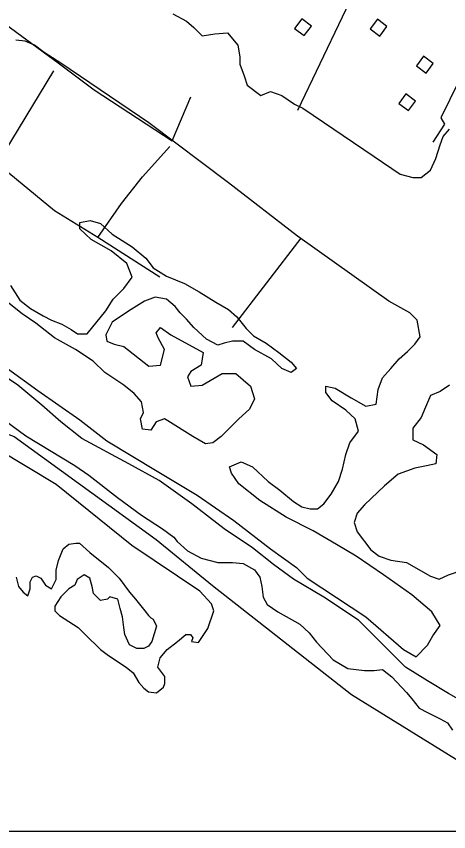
# Model space of a CAD drawing. Extents: x 3263578 to 3301413, y 764927 to 798602.
# Drawn here: x 3280899 to 3282337, y 775829 to 778539 of the extents above; entities that cross this region are included whole.
import ezdxf

# ---------------------------------------------------------------- set-up
doc = ezdxf.new("R2010")
doc.units = 0
for name, color, linetype in [('V-BLDG-OTLN', 7, 'Continuous'), ('V-GRID-FRAM', 7, 'Continuous'), ('V-SITE-VEGE', 7, 'Continuous'), ('V-TOPO-SHOR', 7, 'Continuous')]:
    doc.layers.add(name, color=color, linetype=linetype)

msp = doc.modelspace()

# ---------------------------------------------------------------- linework, layer by layer
at = {"layer": 'V-BLDG-OTLN'}
for points in [[(3281880.6, 778507.2), (3281848.7, 778531.3), (3281824.6, 778499.3), (3281856.5, 778475.3)], [(3282131.9, 778505.7), (3282099.9, 778529.8), (3282075.8, 778497.9), (3282107.8, 778473.8)], [(3282285.8, 778382.4), (3282253.9, 778406.5), (3282229.8, 778374.5), (3282261.8, 778350.5)], [(3282227.2, 778257.9), (3282195.2, 778281.9), (3282171.2, 778250), (3282203.1, 778225.9)]]:
    msp.add_lwpolyline(points, close=True, dxfattribs=at)
at = {"layer": 'V-GRID-FRAM'}
msp.add_lwpolyline([(3267734.9, 794015.5), (3299171.2, 794017.8), (3299180.4, 775831.7), (3267728.3, 775829.4), (3267734.9, 794015.5)], dxfattribs=at)
at = {"layer": 'V-SITE-VEGE'}
for p, q in [((3281420.1, 778547.6), (3281465.4, 778523.2)), ((3281465.4, 778523.2), (3281489.7, 778502.3)), ((3281489.7, 778502.3), (3281517.6, 778474.4)), ((3281517.6, 778474.4), (3281559.4, 778481.4)), ((3281559.4, 778481.4), (3281601.2, 778484.9)), ((3281601.2, 778484.9), (3281636.1, 778443.1)), ((3280928.7, 778457), (3280897.4, 778460.5)), ((3280960.1, 778443.1), (3280928.7, 778457)), ((3280991.5, 778418.7), (3280960.1, 778443.1)), ((3281636.1, 778443.1), (3281643.1, 778404.7)), ((3281047.2, 778383.8), (3280991.5, 778418.7)), ((3281643.1, 778404.7), (3281643.1, 778380.3)), ((3281339.9, 778185.1), (3281047.2, 778383.8)), ((3281643.1, 778380.3), (3281657, 778342)), ((3281657, 778342), (3281667.5, 778310.6)), ((3281667.5, 778310.6), (3281712.8, 778275.7)), ((3281712.8, 778275.7), (3281744.1, 778289.7)), ((3281744.1, 778289.7), (3281782.4, 778275.7)), ((3281782.4, 778275.7), (3281824.3, 778247.8)), ((3281824.3, 778247.8), (3281852.1, 778233.9)), ((3281852.1, 778233.9), (3282089.1, 778073.5)), ((3281604.7, 777986.4), (3281339.9, 778185.1)), ((3282319.1, 778139.8), (3282340, 778164.2)), ((3282308.6, 778111.9), (3282319.1, 778139.8)), ((3282294.7, 778066.6), (3282308.6, 778111.9)), ((3282089.1, 778073.5), (3282176.2, 778014.3)), ((3282277.2, 778028.2), (3282294.7, 778066.6)), ((3282245.9, 778003.8), (3282277.2, 778028.2)), ((3282176.2, 778014.3), (3282218, 778003.8)), ((3282218, 778003.8), (3282245.9, 778003.8)), ((3281834.7, 777808.6), (3281604.7, 777986.4)), ((3282137.9, 777592.4), (3281834.7, 777808.6)), ((3282207.6, 777554.1), (3282137.9, 777592.4)), ((3282231.9, 777529.7), (3282207.6, 777554.1)), ((3282242.4, 777473.9), (3282231.9, 777529.7)), ((3282200.6, 777425.1), (3282225, 777449.5)), ((3282225, 777449.5), (3282242.4, 777473.9)), ((3282172.7, 777400.7), (3282200.6, 777425.1)), ((3282144.8, 777369.3), (3282172.7, 777400.7)), ((3280869.5, 777369.3), (3280970.6, 777296.1)), ((3282117, 777337.9), (3282144.8, 777369.3)), ((3280904.3, 777313.5), (3280841.6, 777355.4)), ((3282103, 777299.6), (3282117, 777337.9)), ((3280704.9, 777309.2), (3280931.4, 777145.3)), ((3280984.5, 777247.3), (3280904.3, 777313.5)), ((3280970.6, 777296.1), (3281109.9, 777198.5)), ((3281928.8, 777289.1), (3281928.8, 777310.1)), ((3281928.8, 777310.1), (3281960.2, 777303.1)), ((3281949.7, 777261.3), (3281928.8, 777289.1)), ((3281960.2, 777303.1), (3282012.4, 777271.7)), ((3282096, 777250.8), (3282103, 777299.6)), ((3282308.6, 777292.6), (3282277.2, 777278.7)), ((3282340, 777313.5), (3282308.6, 777292.6)), ((3281995, 777229.9), (3281949.7, 777261.3)), ((3282012.4, 777271.7), (3282061.2, 777243.8)), ((3282277.2, 777278.7), (3282259.8, 777240.3)), ((3281047.2, 777191.5), (3280984.5, 777247.3)), ((3282061.2, 777243.8), (3282096, 777250.8)), ((3282259.8, 777240.3), (3282245.9, 777205.5)), ((3282026.4, 777202), (3281995, 777229.9)), ((3281116.9, 777135.8), (3281047.2, 777191.5)), ((3281109.9, 777198.5), (3281200.5, 777128.8)), ((3282036.8, 777160.2), (3282026.4, 777202)), ((3282245.9, 777205.5), (3282218, 777170.6)), ((3282008.9, 777121.8), (3282036.8, 777160.2)), ((3282218, 777170.6), (3282218, 777132.3)), ((3281031.3, 776983.1), (3280786.4, 777130.8)), ((3280931.4, 777145.3), (3281093.4, 777046)), ((3281273.7, 777052.1), (3281116.9, 777135.8)), ((3281200.5, 777128.8), (3281367.8, 777027.7)), ((3282218, 777132.3), (3282252.9, 777114.8)), ((3281995, 777083.5), (3282008.9, 777121.8)), ((3282252.9, 777114.8), (3282298.1, 777083.5)), ((3281984.5, 777034.7), (3281995, 777083.5)), ((3282298.1, 777083.5), (3282294.7, 777052.1)), ((3281093.4, 777046), (3281140.4, 777014.6)), ((3281374.8, 776996.3), (3281273.7, 777052.1)), ((3281608.2, 777041.6), (3281646.5, 777059.1)), ((3281646.5, 777059.1), (3281684.9, 777041.6)), ((3282263.3, 777045.1), (3282225, 777038.1)), ((3282294.7, 777052.1), (3282263.3, 777045.1)), ((3281367.8, 777027.7), (3281500.2, 776947.5)), ((3281615.2, 777020.7), (3281608.2, 777041.6)), ((3281639.6, 776985.9), (3281615.2, 777020.7)), ((3281684.9, 777041.6), (3281737.1, 776992.8)), ((3281970.6, 776992.8), (3281984.5, 777034.7)), ((3282169.2, 777017.2), (3282123.9, 776978.9)), ((3282225, 777038.1), (3282169.2, 777017.2)), ((3281140.4, 777014.6), (3281235.4, 776940.5)), ((3281482.8, 776919.6), (3281374.8, 776996.3)), ((3281737.1, 776992.8), (3281775.5, 776964.9)), ((3281946.2, 776951), (3281970.6, 776992.8)), ((3281283.9, 776780.8), (3281031.3, 776983.1)), ((3281709.3, 776930.1), (3281639.6, 776985.9)), ((3281775.5, 776964.9), (3281820.8, 776926.6)), ((3282123.9, 776978.9), (3282057.7, 776916.1)), ((3281235.4, 776940.5), (3281315.5, 776881.3)), ((3281500.2, 776947.5), (3281622.2, 776863.8)), ((3281921.8, 776919.6), (3281946.2, 776951)), ((3281590.8, 776835.9), (3281482.8, 776919.6)), ((3281796.4, 776874.3), (3281709.3, 776930.1)), ((3281820.8, 776926.6), (3281848.6, 776909.2)), ((3281848.6, 776909.2), (3281876.5, 776902.2)), ((3281900.9, 776902.2), (3281921.8, 776919.6)), ((3282057.7, 776916.1), (3282033.3, 776888.2)), ((3281315.5, 776881.3), (3281385.2, 776835.9)), ((3281876.5, 776902.2), (3281900.9, 776902.2)), ((3282033.3, 776888.2), (3282022.9, 776856.9)), ((3281622.2, 776863.8), (3281744.1, 776769.7)), ((3281887, 776829), (3281796.4, 776874.3)), ((3282022.9, 776856.9), (3282033.3, 776825.5)), ((3281385.2, 776835.9), (3281423.5, 776808.1)), ((3281684.9, 776773.2), (3281590.8, 776835.9)), ((3281963.6, 776783.7), (3281887, 776829)), ((3281423.5, 776808.1), (3281434, 776794.1)), ((3282033.3, 776825.5), (3282078.6, 776766.2)), ((3281054.6, 776769.2), (3281074, 776784.7)), ((3281074, 776784.7), (3281097.3, 776788.6)), ((3281097.3, 776788.6), (3281109, 776788.6)), ((3281109, 776788.6), (3281144, 776757.5)), ((3281509.4, 776629.2), (3281283.9, 776780.8)), ((3281434, 776794.1), (3281468.8, 776762.7)), ((3281754.6, 776717.4), (3281684.9, 776773.2)), ((3282029.8, 776745.3), (3281963.6, 776783.7)), ((3281039, 776730.3), (3281054.6, 776769.2)), ((3281144, 776757.5), (3281206.2, 776707)), ((3281468.8, 776762.7), (3281514.1, 776738.3)), ((3281744.1, 776769.7), (3281831.2, 776707)), ((3282120.4, 776682.6), (3282029.8, 776745.3)), ((3282078.6, 776766.2), (3282106.5, 776745.3)), ((3282106.5, 776745.3), (3282144.8, 776731.4)), ((3281031.3, 776699.2), (3281039, 776730.3)), ((3281514.1, 776738.3), (3281569.9, 776724.4)), ((3281569.9, 776724.4), (3281618.7, 776724.4)), ((3281618.7, 776724.4), (3281653.5, 776720.9)), ((3281653.5, 776720.9), (3281691.8, 776700)), ((3282144.8, 776731.4), (3282197.1, 776724.4)), ((3282197.1, 776724.4), (3282277.2, 776679.1)), ((3281031.3, 776668.1), (3281031.3, 776699.2)), ((3281206.2, 776707), (3281241.2, 776672)), ((3281691.8, 776700), (3281709.3, 776675.6)), ((3281820.8, 776668.6), (3281754.6, 776717.4)), ((3281831.2, 776707), (3281866.1, 776672.1)), ((3282336.5, 776682.6), (3282385.3, 776700)), ((3280899.1, 776675.8), (3280906.9, 776644.7)), ((3280945.7, 776660.3), (3280953.5, 776675.8)), ((3280953.5, 776675.8), (3280965.2, 776679.7)), ((3280965.2, 776679.7), (3280980.7, 776672)), ((3280980.7, 776672), (3280996.3, 776648.6)), ((3281015.7, 776637), (3281031.3, 776668.1)), ((3281101.2, 776668.1), (3281093.4, 776648.6)), ((3281124.5, 776683.6), (3281101.2, 776668.1)), ((3281144, 776672), (3281124.5, 776683.6)), ((3281151.7, 776644.7), (3281144, 776672)), ((3281241.2, 776672), (3281276.1, 776625.3)), ((3281709.3, 776675.6), (3281716.2, 776644.2)), ((3281921.8, 776609.3), (3281820.8, 776668.6)), ((3281866.1, 776672.1), (3282061.2, 776543.1)), ((3282214.5, 776616.3), (3282120.4, 776682.6)), ((3282277.2, 776679.1), (3282305.1, 776668.6)), ((3282305.1, 776668.6), (3282336.5, 776682.6)), ((3280906.9, 776644.7), (3280922.4, 776625.3)), ((3280938, 776613.6), (3280945.7, 776637)), ((3280945.7, 776637), (3280945.7, 776660.3)), ((3280996.3, 776648.6), (3281015.7, 776637)), ((3281074, 776637), (3281046.8, 776609.7)), ((3281093.4, 776648.6), (3281074, 776637)), ((3281155.6, 776621.4), (3281151.7, 776644.7)), ((3281716.2, 776644.2), (3281719.7, 776609.3)), ((3280922.4, 776625.3), (3280938, 776613.6)), ((3281046.8, 776609.7), (3281027.4, 776578.6)), ((3281179, 776598.1), (3281155.6, 776621.4)), ((3281210.1, 776609.7), (3281202.3, 776602)), ((3281237.3, 776602), (3281210.1, 776609.7)), ((3281276.1, 776625.3), (3281295.6, 776602)), ((3281548.2, 776586.4), (3281509.4, 776629.2)), ((3281719.7, 776609.3), (3281733.7, 776584.9)), ((3282036.8, 776532.7), (3281921.8, 776609.3)), ((3282280.7, 776560.5), (3282214.5, 776616.3)), ((3281202.3, 776602), (3281179, 776598.1)), ((3281245, 776570.9), (3281237.3, 776602)), ((3281295.6, 776602), (3281326.7, 776563.1)), ((3281556, 776563.1), (3281548.2, 776586.4)), ((3281733.7, 776584.9), (3281768.5, 776560.5)), ((3281027.4, 776578.6), (3281027.4, 776563.1)), ((3281027.4, 776563.1), (3281042.9, 776547.5)), ((3281252.8, 776543.6), (3281245, 776570.9)), ((3281326.7, 776563.1), (3281338.3, 776547.5)), ((3281536.6, 776504.7), (3281556, 776563.1)), ((3281768.5, 776560.5), (3281841.7, 776518.7)), ((3282308.6, 776515.2), (3282280.7, 776560.5)), ((3281042.9, 776547.5), (3281074, 776528.1)), ((3281074, 776528.1), (3281105.1, 776508.6)), ((3281256.7, 776508.6), (3281252.8, 776543.6)), ((3281338.3, 776547.5), (3281346.1, 776539.7)), ((3281346.1, 776539.7), (3281353.9, 776535.8)), ((3281353.9, 776535.8), (3281365.5, 776512.5)), ((3282120.4, 776449), (3282036.8, 776532.7)), ((3282061.2, 776543.1), (3282186.6, 776435)), ((3281105.1, 776508.6), (3281128.4, 776485.3)), ((3281260.6, 776485.3), (3281256.7, 776508.6)), ((3281365.5, 776512.5), (3281350, 776462)), ((3281505.5, 776458.1), (3281536.6, 776504.7)), ((3281841.7, 776518.7), (3281873, 776490.8)), ((3282284.2, 776480.4), (3282308.6, 776515.2)), ((3281128.4, 776485.3), (3281179, 776434.7)), ((3281276.1, 776450.3), (3281260.6, 776485.3)), ((3281435.5, 776462), (3281462.7, 776485.3)), ((3281462.7, 776485.3), (3281478.3, 776485.3)), ((3281478.3, 776485.3), (3281486, 776473.6)), ((3281873, 776490.8), (3281897.4, 776459.4)), ((3282266.8, 776449), (3282284.2, 776480.4)), ((3281299.5, 776438.6), (3281276.1, 776450.3)), ((3281350, 776462), (3281338.3, 776446.4)), ((3281400.5, 776434.7), (3281435.5, 776462)), ((3281486, 776473.6), (3281482.2, 776462)), ((3281482.2, 776462), (3281505.5, 776458.1)), ((3281897.4, 776459.4), (3281953.2, 776400.2)), ((3282193.6, 776375.8), (3282120.4, 776449)), ((3282228.5, 776410.6), (3282266.8, 776449)), ((3281179, 776434.7), (3281206.2, 776415.3)), ((3281322.8, 776438.6), (3281299.5, 776438.6)), ((3281338.3, 776446.4), (3281322.8, 776438.6)), ((3281377.2, 776407.5), (3281400.5, 776434.7)), ((3282186.6, 776435), (3282228.5, 776410.6)), ((3281206.2, 776415.3), (3281264.5, 776376.4)), ((3281369.4, 776376.4), (3281377.2, 776407.5)), ((3281953.2, 776400.2), (3282002, 776372.3)), ((3281264.5, 776376.4), (3281287.8, 776357)), ((3281392.7, 776345.3), (3281369.4, 776376.4)), ((3282002, 776372.3), (3282057.7, 776365.3)), ((3282089.1, 776365.3), (3282117, 776368.8)), ((3282117, 776368.8), (3282148.3, 776344.4)), ((3282266.8, 776330.5), (3282193.6, 776375.8)), ((3281287.8, 776357), (3281307.2, 776325.8)), ((3281392.7, 776322), (3281392.7, 776345.3)), ((3282057.7, 776365.3), (3282089.1, 776365.3)), ((3282148.3, 776344.4), (3282197.1, 776292.1)), ((3281307.2, 776325.8), (3281322.8, 776306.4)), ((3281388.9, 776310.3), (3281392.7, 776322)), ((3282336.5, 776288.6), (3282266.8, 776330.5)), ((3281322.8, 776306.4), (3281338.3, 776294.7)), ((3281338.3, 776294.7), (3281365.5, 776290.8)), ((3281365.5, 776290.8), (3281388.9, 776310.3)), ((3282197.1, 776292.1), (3282214.5, 776271.2)), ((3282427.1, 776236.3), (3282336.5, 776288.6)), ((3282214.5, 776271.2), (3282238.9, 776239.8)), ((3282238.9, 776239.8), (3282266.8, 776225.9)), ((3282266.8, 776225.9), (3282308.6, 776205)), ((3282308.6, 776205), (3282333, 776191)), ((3282333, 776191), (3282350.4, 776166.6)), ((3282890.3, 775830.5), (3280822.9, 775830.4))]:
    msp.add_line(p, q, dxfattribs=at)
for points in [[(3281109.9, 777833), (3281109.9, 777853.9), (3281144.8, 777860.9), (3281179.6, 777850.4), (3281218, 777815.5), (3281284.2, 777773.7), (3281329.5, 777735.4), (3281353.9, 777704), (3281399.2, 777676.1), (3281458.4, 777651.7), (3281507.2, 777623.8), (3281562.9, 777588.9), (3281604.7, 777564.5), (3281632.6, 777540.1), (3281664, 777501.8), (3281688.4, 777477.4), (3281730.2, 777453), (3281772, 777421.6), (3281813.8, 777390.2), (3281831.2, 777369.3), (3281813.8, 777355.4), (3281782.4, 777369.3), (3281747.6, 777400.7), (3281691.8, 777432.1), (3281653.5, 777460), (3281618.7, 777460), (3281590.8, 777453), (3281569.9, 777446), (3281531.6, 777466.9), (3281489.7, 777505.3), (3281465.4, 777533.2), (3281444.4, 777554.1), (3281427, 777575), (3281399.2, 777599.4), (3281360.8, 777606.4), (3281326, 777592.4), (3281280.7, 777564.5), (3281249.3, 777543.6), (3281218, 777522.7), (3281197, 777480.9), (3281200.5, 777460), (3281224.9, 777449.5), (3281256.3, 777442.5), (3281339.9, 777376.3), (3281378.2, 777379.8), (3281392.2, 777432.1), (3281371.3, 777470.4), (3281364.3, 777487.9), (3281378.2, 777505.3), (3281413.1, 777480.9), (3281521.1, 777421.6), (3281514.1, 777379.8), (3281479.3, 777358.9), (3281468.8, 777341.4), (3281479.3, 777310.1), (3281517.6, 777313.5), (3281583.8, 777351.9), (3281629.1, 777351.9), (3281677.9, 777310.1), (3281691.8, 777268.2), (3281674.4, 777233.4), (3281639.6, 777202), (3281615.2, 777177.6), (3281580.3, 777142.7), (3281552.5, 777121.8), (3281528.1, 777118.3), (3281486.3, 777142.7)], [(3280880, 777644.7), (3280911.3, 777595.9), (3280946.2, 777568), (3280988, 777543.6), (3281015.9, 777529.7), (3281050.7, 777515.7), (3281082.1, 777498.3), (3281103, 777484.4), (3281134.3, 777484.4), (3281197, 777561.1), (3281221.4, 777599.4), (3281256.3, 777634.3), (3281284.2, 777672.6), (3281266.7, 777717.9), (3281214.5, 777759.8), (3281148.3, 777798.1), (3281109.9, 777833)], [(3281486.3, 777142.7), (3281402.6, 777195), (3281392.2, 777202), (3281364.3, 777191.5), (3281346.9, 777163.6), (3281319, 777167.1), (3281312, 777202), (3281322.5, 777222.9), (3281315.5, 777257.8), (3281291.1, 777285.7), (3281256.3, 777313.5), (3281193.6, 777355.4), (3281155.2, 777393.7), (3281096, 777432.1), (3281026.3, 777470.4), (3280963.6, 777519.2), (3280918.3, 777550.6), (3280869.5, 777589)]]:
    msp.add_lwpolyline(points, dxfattribs=at)
at = {"layer": 'V-TOPO-SHOR'}
msp.add_line((3281618.5, 777504.9), (3281846.1, 777802), dxfattribs=at)
for points in [[(3282148.1, 778650.2), (3282057, 778693.3), (3281834.2, 778226.1)], [(3278690.6, 778619.3), (3279093.1, 778339), (3279313.6, 778188), (3279732.8, 777898), (3280006, 777715.9), (3280607.3, 777320.5), (3280794.2, 777179.1), (3280892.4, 777143.2), (3281364.4, 776800.5), (3281551.3, 776647.2), (3282013.7, 776285.3), (3282421, 776033.7)], [(3280847, 778525.7), (3281038.7, 778384.3), (3281158.5, 778295.6), (3281417.3, 778125.5), (3281479.6, 778271.7)], [(3282459.5, 778504), (3282311, 778202.1), (3282322.9, 778180.5), (3282284.6, 778120.6)], [(3281170.4, 777804.5), (3281026.7, 777893.1), (3280835, 778048.9), (3281024.3, 778358)], [(3281376.5, 777672.7), (3281170.4, 777804.5), (3281249.5, 777917.1), (3281319, 778005.7), (3281410.1, 778106.3)]]:
    msp.add_lwpolyline(points, dxfattribs=at)

doc.saveas('drawing.dxf')
